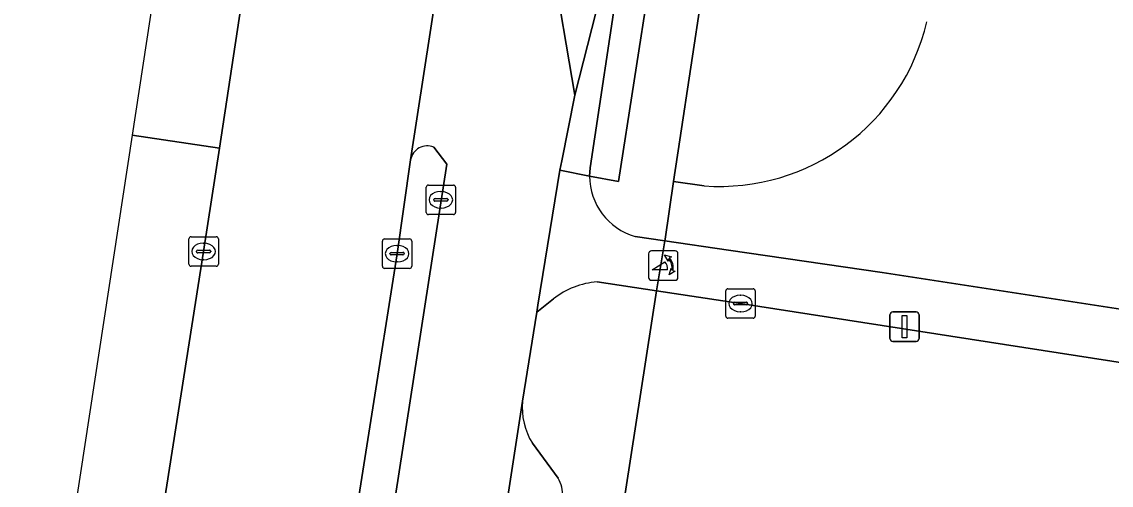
# Model space of a CAD drawing. Extents: x 161483 to 162250, y 379484 to 380833.
# Drawn here: x 161667.48 to 161704.47, y 380657.37 to 380673.09 of the extents above; entities that cross this region are included whole.
import ezdxf

# ---------------------------------------------------------------- set-up
doc = ezdxf.new("R2010")
doc.units = 0
for name, color, linetype in [('IMGEO_Berm_groen', 7, 'Continuous'), ('IMGEO_Berm_open', 7, 'Continuous'), ('IMGEO_Erf', 7, 'Continuous'), ('IMGEO_Fietspad_open', 7, 'Continuous'), ('IMGEO_Kolk', 7, 'Continuous'), ('IMGEO_Lichtmast', 7, 'Continuous'), ('IMGEO_Parkeervlak_open', 7, 'Continuous'), ('IMGEO_Poller', 7, 'Continuous'), ('IMGEO_Rijbaan_lokaal_open', 7, 'Continuous'), ('IMGEO_Rijbaan_regionaal_gesloten', 7, 'Continuous'), ('IMGEO_Voetpad_open', 7, 'Continuous')]:
    doc.layers.add(name, color=color, linetype=linetype)

msp = doc.modelspace()

# ---------------------------------------------------------------- linework, layer by layer
at = {"layer": 'IMGEO_Berm_groen'}
msp.add_lwpolyline([(161669.298, 380656.679), (161672.217, 380656.223), (161673.65, 380665.298), (161674.184, 380668.798), (161671.225, 380669.246)], close=True, dxfattribs=at)
at = {"layer": 'IMGEO_Berm_open'}
msp.add_lwpolyline([(161680.68, 380668.409), (161680.22, 380665.224), (161677.535, 380648.259), (161673.878, 380624.77), (161670.749, 380604.536), (161668.85, 380592.276), (161670.019, 380592.12), (161670.173, 380593.181), (161670.306, 380593.817), (161673.164, 380612.049), (161679.792, 380654.611), (161681.911, 380668.265), (161681.466, 380668.839)], dxfattribs=at)
msp.add_arc((161681.246, 380668.307), 0.575, 67.5548, 169.8091, dxfattribs=at)
at = {"layer": 'IMGEO_Erf'}
for points in [[(161690.649, 380667.524), (161689.611, 380667.675), (161689.325, 380665.721), (161689.316, 380665.661), (161691.47, 380665.342), (161696.696, 380664.587), (161727.294, 380659.878), (161733.119, 380658.982), (161732.898, 380657.538), (161737.315, 380656.852), (161737.557, 380658.585), (161738.247, 380663.54), (161738.426, 380663.513), (161748.443, 380661.998), (161748.07, 380660.149), (161781.385, 380654.948), (161787.978, 380697.958)], [(161730.933, 380654.746), (161726.57, 380655.421), (161727, 380658.08), (161724.902, 380658.416), (161691.877, 380663.532), (161689.026, 380663.962), (161684.141, 380632.376), (161683.425, 380627.743)]]:
    msp.add_lwpolyline(points, dxfattribs=at)
msp.add_arc((161691.172, 380674.728), 7.223, 265.8508, 346.8755, dxfattribs=at)
at = {"layer": 'IMGEO_Fietspad_open'}
for points in [[(161684.986, 380679.754), (161684.689, 380679.792), (161686.26, 380670.605), (161688.431, 380679.12), (161689.012, 380682.623), (161699.329, 380750)], [(161686.757, 380667.858), (161685.747, 380668.052), (161685, 380663.472), (161684.961, 380663.244), (161685.526, 380663.688)], [(161689.316, 380665.661), (161688.303, 380665.811)], [(161687.016, 380664.269), (161689.026, 380663.962), (161689.316, 380665.661)]]:
    msp.add_lwpolyline(points, dxfattribs=at)
msp.add_lwpolyline([(161696.696, 380664.587), (161691.47, 380665.342), (161689.316, 380665.661), (161689.026, 380663.962), (161691.877, 380663.532), (161724.902, 380658.416), (161727, 380658.08), (161727.294, 380659.878)], close=True, dxfattribs=at)
for centre, radius, start, end in [((161688.884, 380667.857), 2.127, 179.9778, 254.1461), ((161687.223, 380661.538), 2.738, 94.3247, 128.2802)]:
    msp.add_arc(centre, radius, start, end, dxfattribs=at)
at = {"layer": 'IMGEO_Kolk'}
for p, q in [((161681.206, 380666.625), (161681.206, 380667.477)), ((161681.281, 380667.551), (161682.133, 380667.551)), ((161681.694, 380667.331), (161681.719, 380667.331)), ((161682.207, 380667.477), (161682.207, 380666.625)), ((161681.465, 380667.045), (161681.465, 380667.057)), ((161681.903, 380667.008), (161681.505, 380667.008)), ((161681.508, 380667.094), (161681.906, 380667.094)), ((161681.949, 380667.057), (161681.949, 380667.045)), ((161682.133, 380666.551), (161681.281, 380666.551)), ((161681.717, 380666.771), (161681.692, 380666.771)), ((161673.224, 380665.798), (161674.076, 380665.798)), ((161673.149, 380664.872), (161673.149, 380665.724)), ((161673.637, 380665.578), (161673.662, 380665.578)), ((161674.15, 380665.724), (161674.15, 380664.872)), ((161679.719, 380664.798), (161679.719, 380665.65)), ((161679.794, 380665.724), (161680.646, 380665.724)), ((161680.207, 380665.504), (161680.232, 380665.504)), ((161680.72, 380665.65), (161680.72, 380664.798)), ((161673.408, 380665.292), (161673.408, 380665.304)), ((161673.846, 380665.255), (161673.448, 380665.255)), ((161673.451, 380665.341), (161673.849, 380665.341)), ((161673.892, 380665.304), (161673.892, 380665.292)), ((161679.978, 380665.218), (161679.978, 380665.23)), ((161680.416, 380665.181), (161680.018, 380665.181)), ((161680.021, 380665.267), (161680.419, 380665.267)), ((161680.462, 380665.23), (161680.462, 380665.218)), ((161674.076, 380664.798), (161673.224, 380664.798)), ((161673.66, 380665.018), (161673.635, 380665.018)), ((161680.646, 380664.724), (161679.794, 380664.724)), ((161680.23, 380664.944), (161680.205, 380664.944)), ((161691.38, 380663.107), (161691.38, 380663.959)), ((161691.455, 380664.033), (161692.307, 380664.033)), ((161692.381, 380663.959), (161692.381, 380663.107)), ((161691.682, 380663.576), (161692.08, 380663.576)), ((161691.868, 380663.813), (161691.893, 380663.813)), ((161691.639, 380663.527), (161691.639, 380663.539)), ((161692.077, 380663.49), (161691.679, 380663.49)), ((161691.891, 380663.253), (161691.866, 380663.253)), ((161692.123, 380663.539), (161692.123, 380663.527)), ((161692.307, 380663.033), (161691.455, 380663.033))]:
    msp.add_line(p, q, dxfattribs=at)
for points in [[(161681.206, 380666.625), (161681.206, 380667.477)], [(161681.281, 380667.551), (161682.133, 380667.551)], [(161682.207, 380667.477), (161682.207, 380666.625)], [(161682.133, 380666.551), (161681.281, 380666.551)], [(161673.224, 380665.798), (161674.076, 380665.798)], [(161673.149, 380664.872), (161673.149, 380665.724)], [(161674.15, 380665.724), (161674.15, 380664.872)], [(161679.719, 380664.798), (161679.719, 380665.65)], [(161679.794, 380665.724), (161680.646, 380665.724)], [(161680.72, 380665.65), (161680.72, 380664.798)], [(161674.076, 380664.798), (161673.224, 380664.798)], [(161680.646, 380664.724), (161679.794, 380664.724)], [(161691.38, 380663.107), (161691.38, 380663.959)], [(161691.455, 380664.033), (161692.307, 380664.033)], [(161692.381, 380663.959), (161692.381, 380663.107)], [(161692.307, 380663.033), (161691.455, 380663.033)]]:
    msp.add_lwpolyline(points, dxfattribs=at)
for centre, radius, start, end in [((161681.283, 380667.475), 0.0765, 91.552, 178.448), ((161681.283, 380667.475), 0.0765, 91.552, 178.448), ((161682.131, 380667.475), 0.0765, 1.552, 88.448), ((161682.131, 380667.475), 0.0765, 1.552, 88.448), ((161681.505, 380667.054), 0.0403, 85.8775, 175.7526), ((161681.502, 380667.044), 0.0366, 178.938, 274.7102), ((161681.906, 380667.051), 0.043, 264.8664, 352.4533), ((161681.91, 380667.056), 0.0386, 1.7309, 96.639), ((161681.283, 380666.627), 0.0765, 181.552, 268.448), ((161681.283, 380666.627), 0.0765, 181.552, 268.448), ((161682.131, 380666.627), 0.0765, 271.552, 358.448), ((161682.131, 380666.627), 0.0765, 271.552, 358.448), ((161673.226, 380665.722), 0.0765, 91.552, 178.448), ((161673.226, 380665.722), 0.0765, 91.552, 178.448), ((161674.074, 380665.722), 0.0765, 1.552, 88.448), ((161674.074, 380665.722), 0.0765, 1.552, 88.448), ((161679.796, 380665.648), 0.0765, 91.552, 178.448), ((161679.796, 380665.648), 0.0765, 91.552, 178.448), ((161680.644, 380665.648), 0.0765, 1.552, 88.448), ((161680.644, 380665.648), 0.0765, 1.552, 88.448), ((161673.448, 380665.301), 0.0403, 85.8775, 175.7526), ((161673.445, 380665.291), 0.0366, 178.938, 274.7102), ((161673.849, 380665.298), 0.043, 264.8664, 352.4533), ((161673.853, 380665.303), 0.0386, 1.7309, 96.639), ((161680.018, 380665.227), 0.0403, 85.8775, 175.7526), ((161680.015, 380665.217), 0.0366, 178.938, 274.7102), ((161680.419, 380665.224), 0.043, 264.8664, 352.4533), ((161680.423, 380665.229), 0.0386, 1.7309, 96.639), ((161673.226, 380664.874), 0.0765, 181.552, 268.448), ((161673.226, 380664.874), 0.0765, 181.552, 268.448), ((161674.074, 380664.874), 0.0765, 271.552, 358.448), ((161674.074, 380664.874), 0.0765, 271.552, 358.448), ((161679.796, 380664.8), 0.0765, 181.552, 268.448), ((161679.796, 380664.8), 0.0765, 181.552, 268.448), ((161680.644, 380664.8), 0.0765, 271.552, 358.448), ((161680.644, 380664.8), 0.0765, 271.552, 358.448), ((161691.457, 380663.957), 0.0765, 91.552, 178.448), ((161691.457, 380663.957), 0.0765, 91.552, 178.448), ((161692.305, 380663.957), 0.0765, 1.552, 88.448), ((161692.305, 380663.957), 0.0765, 1.552, 88.448), ((161691.679, 380663.536), 0.0403, 85.8775, 175.7526), ((161692.084, 380663.538), 0.0386, 1.7309, 96.639), ((161691.676, 380663.526), 0.0366, 178.938, 274.7102), ((161692.08, 380663.533), 0.043, 264.8664, 352.4533), ((161691.457, 380663.109), 0.0765, 181.552, 268.448), ((161691.457, 380663.109), 0.0765, 181.552, 268.448), ((161692.305, 380663.109), 0.0765, 271.552, 358.448), ((161692.305, 380663.109), 0.0765, 271.552, 358.448)]:
    msp.add_arc(centre, radius, start, end, dxfattribs=at)
for centre, major_axis, ratio, start_param, end_param in [((161681.693, 380667.051), (-0.387, 0.002), 0.722429, 4.712389, 7.853982), ((161681.718, 380667.051), (-0.39, 0.002), 0.717154, 1.570796, 4.712389), ((161673.636, 380665.298), (-0.387, 0.002), 0.722429, 4.712389, 7.853982), ((161673.661, 380665.298), (-0.39, 0.002), 0.717154, 1.570796, 4.712389), ((161680.206, 380665.224), (-0.387, 0.002), 0.722429, 4.712389, 7.853982), ((161680.231, 380665.224), (-0.39, 0.002), 0.717154, 1.570796, 4.712389), ((161691.867, 380663.533), (-0.387, 0.002), 0.722429, 4.712389, 7.853982), ((161691.892, 380663.533), (-0.39, 0.002), 0.717154, 1.570796, 4.712389)]:
    msp.add_ellipse(centre, major_axis=major_axis, ratio=ratio, start_param=start_param, end_param=end_param, dxfattribs=at)
at = {"layer": 'IMGEO_Lichtmast'}
for p, q in [((161697.055, 380663.249), (161697.845, 380663.249)), ((161697.845, 380663.249), (161697.055, 380663.249)), ((161696.955, 380662.349), (161696.955, 380663.149)), ((161696.955, 380663.149), (161696.955, 380662.349)), ((161697.945, 380663.149), (161697.945, 380662.349)), ((161697.945, 380662.349), (161697.945, 380663.149)), ((161697.845, 380662.249), (161697.055, 380662.249)), ((161697.055, 380662.249), (161697.845, 380662.249))]:
    msp.add_line(p, q, dxfattribs=at)
msp.add_lwpolyline([(161697.375, 380663.124), (161697.525, 380663.124), (161697.525, 380662.374), (161697.375, 380662.374), (161697.375, 380663.124)], dxfattribs=at)
for centre, start, end in [((161697.055, 380663.149), 90, 180), ((161697.055, 380663.149), 90, 180), ((161697.845, 380663.149), 0, 90), ((161697.845, 380663.149), 360, 90), ((161697.055, 380662.349), 180, 270), ((161697.055, 380662.349), 180, 270), ((161697.845, 380662.349), 270, 0), ((161697.845, 380662.349), 270, 0)]:
    msp.add_arc(centre, 0.1, start, end, dxfattribs=at)
at = {"layer": 'IMGEO_Parkeervlak_open'}
for points in [[(161684.483, 380660.221), (161681.18, 380638.847), (161680.036, 380631.48), (161681.815, 380631.23), (161682.892, 380638.222)], [(161685.687, 380657.612), (161684.813, 380658.793)]]:
    msp.add_lwpolyline(points, dxfattribs=at)
for centre, radius, start, end in [((161686.747, 380659.992), 2.276, 174.2291, 211.7953), ((161684.858, 380657.098), 0.975, 352.8353, 31.8213)]:
    msp.add_arc(centre, radius, start, end, dxfattribs=at)
at = {"layer": 'IMGEO_Poller'}
for p, q in [((161688.762, 380665.224), (161688.762, 380664.417)), ((161688.762, 380665.224), (161688.762, 380664.417)), ((161689.664, 380665.319), (161688.856, 380665.319)), ((161689.664, 380665.319), (161688.856, 380665.319)), ((161689.758, 380664.417), (161689.758, 380665.224)), ((161689.758, 380664.417), (161689.758, 380665.224)), ((161688.856, 380664.322), (161689.664, 380664.322)), ((161688.856, 380664.322), (161689.664, 380664.322))]:
    msp.add_line(p, q, dxfattribs=at)
for points in [[(161689.441, 380665.048), (161689.429, 380664.975), (161689.304, 380665.18)], [(161689.304, 380665.18), (161689.535, 380665.114), (161689.464, 380665.082)], [(161689.397, 380664.675), (161688.884, 380664.675), (161689.314, 380664.95)], [(161689.457, 380664.503), (161689.523, 380664.734), (161689.553, 380664.666)], [(161689.589, 380664.639), (161689.661, 380664.628), (161689.457, 380664.503)]]:
    msp.add_lwpolyline(points, dxfattribs=at)
for centre, radius, start, end in [((161688.856, 380665.224), 0.0946, 90, 180), ((161688.856, 380665.224), 0.0946, 90, 180), ((161689.083, 380664.735), 0.516, 349.3569, 42.2912), ((161689.664, 380665.224), 0.0946, 0, 90), ((161689.664, 380665.224), 0.0946, 0, 90), ((161689.069, 380664.725), 0.332, 351.3247, 42.4854), ((161689.083, 380664.735), 0.476, 351.7527, 41.1691), ((161688.856, 380664.417), 0.0946, 180, 270), ((161688.856, 380664.417), 0.0946, 180, 270), ((161689.664, 380664.417), 0.0946, 270, 0), ((161689.664, 380664.417), 0.0946, 270, 0)]:
    msp.add_arc(centre, radius, start, end, dxfattribs=at)
at = {"layer": 'IMGEO_Rijbaan_lokaal_open'}
for points in [[(161683.565, 380687.03), (161683.394, 380685.989), (161680.68, 380668.409)], [(161684.483, 380660.221), (161684.961, 380663.244), (161685, 380663.472), (161685.747, 380668.052), (161685.811, 380668.37), (161686.26, 380670.605), (161684.689, 380679.792), (161684.591, 380679.804)], [(161690.572, 380674.025), (161689.818, 380669.085), (161689.611, 380667.675), (161690.649, 380667.524)], [(161681.466, 380668.839), (161681.911, 380668.265), (161679.792, 380654.611), (161673.164, 380612.049), (161670.306, 380593.817), (161670.173, 380593.181), (161674.021, 380592.528), (161674.579, 380596.327), (161674.598, 380596.45), (161676.743, 380610.266), (161679.125, 380625.608), (161680.036, 380631.48), (161681.18, 380638.847), (161684.483, 380660.221)]]:
    msp.add_lwpolyline(points, dxfattribs=at)
for points in [[(161687.762, 380674.682), (161688.431, 380679.12), (161686.26, 380670.605), (161685.811, 380668.37), (161685.747, 380668.052), (161686.757, 380667.858), (161686.775, 380668.138)], [(161671.225, 380669.246), (161674.184, 380668.798), (161675.279, 380675.974), (161672.326, 380676.43)]]:
    msp.add_lwpolyline(points, close=True, dxfattribs=at)
for centre, radius, start, end in [((161691.172, 380674.728), 7.223, 265.8508, 346.8755), ((161681.246, 380668.307), 0.575, 67.5548, 169.8091)]:
    msp.add_arc(centre, radius, start, end, dxfattribs=at)
at = {"layer": 'IMGEO_Rijbaan_regionaal_gesloten'}
for points in [[(161673.878, 380624.77), (161677.535, 380648.259), (161680.22, 380665.224), (161680.68, 380668.409), (161683.394, 380685.989), (161683.565, 380687.03), (161683.651, 380687.555), (161684.438, 380692.656), (161687.73, 380713.853), (161689.372, 380724.138), (161690.713, 380733.056), (161692.699, 380746.151), (161693.32, 380750.34), (161693.892, 380754.498)], [(161673.878, 380624.77), (161677.535, 380648.259), (161680.22, 380665.224), (161680.68, 380668.409), (161683.394, 380685.989), (161683.565, 380687.03), (161683.651, 380687.555), (161684.438, 380692.656), (161687.73, 380713.853), (161689.372, 380724.138), (161690.713, 380733.056), (161692.699, 380746.151), (161693.32, 380750.34), (161693.892, 380754.498)], [(161683.217, 380728.201), (161683.165, 380727.053), (161681.841, 380718.471), (161680.499, 380709.768), (161679.9, 380705.885), (161677.062, 380687.652), (161677.007, 380687.29), (161675.835, 380679.616), (161675.279, 380675.974), (161674.184, 380668.798), (161673.65, 380665.298), (161672.217, 380656.223), (161671.075, 380648.991), (161670.61, 380646.045), (161669.899, 380641.459), (161668.766, 380634.148), (161667.475, 380625.818)], [(161683.217, 380728.201), (161683.165, 380727.053), (161681.841, 380718.471), (161680.499, 380709.768), (161679.9, 380705.885), (161677.062, 380687.652), (161677.007, 380687.29), (161675.835, 380679.616), (161675.279, 380675.974), (161674.184, 380668.798), (161673.65, 380665.298), (161672.217, 380656.223), (161671.075, 380648.991), (161670.61, 380646.045), (161669.899, 380641.459), (161668.766, 380634.148), (161667.475, 380625.818)]]:
    msp.add_lwpolyline(points, dxfattribs=at)
at = {"layer": 'IMGEO_Voetpad_open'}
for points in [[(161709.533, 380819.684), (161709.319, 380818.367), (161708.16, 380811.246), (161706.37, 380799.426), (161704.73, 380788.463), (161704.217, 380785.06), (161704.125, 380783.519), (161704.009, 380780.896), (161703.875, 380779.686), (161699.329, 380750), (161689.012, 380682.623), (161688.431, 380679.12), (161687.762, 380674.682), (161688.805, 380674.508), (161687.739, 380667.669), (161686.757, 380667.858)], [(161688.303, 380665.811), (161689.316, 380665.661), (161689.325, 380665.721), (161689.611, 380667.675), (161689.818, 380669.085), (161690.572, 380674.025), (161691.296, 380678.761), (161691.433, 380678.761), (161693.665, 380693.466), (161694.498, 380693.341), (161694.691, 380694.522), (161693.849, 380694.649), (161696.305, 380710.733), (161697.156, 380710.611), (161697.322, 380711.784), (161696.522, 380711.912), (161698.964, 380728.016), (161699.809, 380727.902), (161699.975, 380729.069), (161699.14, 380729.199), (161699.737, 380732.907), (161701.608, 380745.294)], [(161677.587, 380596.586), (161678.329, 380596.475), (161678.822, 380599.945), (161679.209, 380599.887), (161679.803, 380603.707), (161679.923, 380603.696), (161680.26, 380605.833), (161680.38, 380605.802), (161683.425, 380627.743), (161684.141, 380632.376), (161689.026, 380663.962), (161687.016, 380664.269)], [(161685.526, 380663.688), (161684.961, 380663.244), (161684.483, 380660.221)], [(161684.813, 380658.793), (161685.687, 380657.612)]]:
    msp.add_lwpolyline(points, dxfattribs=at)
msp.add_lwpolyline([(161688.805, 380674.508), (161687.762, 380674.682), (161686.775, 380668.138), (161686.757, 380667.858), (161687.739, 380667.669)], close=True, dxfattribs=at)
for centre, radius, start, end in [((161688.884, 380667.857), 2.127, 179.9778, 254.1461), ((161687.223, 380661.538), 2.738, 94.3247, 128.2802), ((161686.747, 380659.992), 2.276, 174.2291, 211.7953), ((161684.858, 380657.098), 0.975, 352.8353, 31.8213)]:
    msp.add_arc(centre, radius, start, end, dxfattribs=at)

doc.saveas('drawing.dxf')
